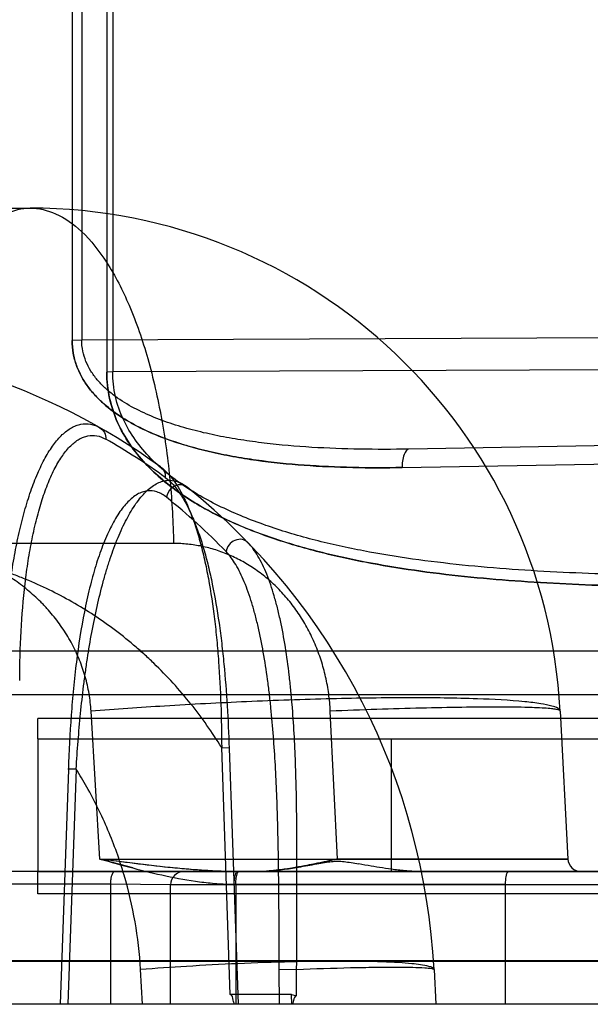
# Model space of a CAD drawing. Header units: millimetres. Extents: x 0 to 297, y 0 to 210.
# Tile 290 of 455: x 142.849 to 142.953, y 160.579 to 160.757. Entities that reach past the tile are written whole.
import ezdxf

# ---------------------------------------------------------------- set-up
doc = ezdxf.new("R2010")
doc.units = ezdxf.units.MM
doc.header["$LTSCALE"] = 16.335
doc.layers.add('INTFCLR_144815', color=7, linetype='CONTINUOUS')
doc.layers.add('INTFCLR_72935', color=7, linetype='CONTINUOUS')

msp = doc.modelspace()

# ---------------------------------------------------------------- linework, layer by layer
at = {"layer": 'INTFCLR_144815', "color": 9, "linetype": 'Continuous'}
for p, q in [((142.5215571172, 160.7232984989), (142.851190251, 160.7232984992)), ((142.8771444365, 160.6626480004), (142.4236901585, 160.6626480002)), ((142.4380802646, 160.6432286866), (143.2969475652, 160.643228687)), ((143.2944248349, 160.6352984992), (142.3920142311, 160.6352984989)), ((142.8638156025, 160.6055728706), (142.8622126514, 160.6323227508)), ((142.9067810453, 160.605572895), (142.9054847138, 160.632322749)), ((142.9470586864, 160.6323227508), (142.9484605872, 160.6055728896)), ((142.8873984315, 160.5810437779), (142.8858377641, 160.6257319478)), ((142.8858377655, 160.6257319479), (142.8873144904, 160.6256985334)), ((142.8858377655, 160.6257319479), (142.8873144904, 160.6256985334)), ((142.8871879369, 160.6256482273), (142.888809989, 160.5792984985)), ((142.858107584, 160.6217601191), (142.8566154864, 160.5792984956)), ((142.8595125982, 160.6218437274), (142.8579851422, 160.6218126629)), ((142.8595125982, 160.6218437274), (142.8579851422, 160.6218126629)), ((142.8595125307, 160.621843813), (142.8580147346, 160.5792984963)), ((142.8638154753, 160.6055728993), (142.9484605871, 160.6055728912)), ((142.948460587, 160.6055728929), (142.9067804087, 160.6055728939)), ((143.3992531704, 160.6032984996), (142.7539063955, 160.6032984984)), ((142.8657148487, 160.6010241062), (142.7527233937, 160.6010241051)), ((142.876579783, 160.6008985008), (142.8657148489, 160.6010241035)), ((142.876579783, 160.579298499), (142.876579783, 160.600898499)), ((143.276579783, 160.600898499), (142.876579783, 160.600898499)), ((142.8880433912, 160.6010241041), (142.937185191, 160.601024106)), ((142.8883979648, 160.600898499), (142.8883979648, 160.579298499)), ((142.9371912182, 160.5792985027), (142.9371851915, 160.601024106)), ((143.6050345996, 160.5870192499), (142.4377892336, 160.5870192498)), ((142.4597478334, 160.5872286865), (143.5853428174, 160.5872286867)), ((142.8715291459, 160.5792984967), (142.8711701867, 160.585578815)), ((142.8994025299, 160.5856233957), (142.8962564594, 160.5855370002)), ((142.8962748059, 160.5792984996), (142.8962564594, 160.5855370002)), ((142.8994015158, 160.5808510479), (142.8994025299, 160.5856233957)), ((142.9242506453, 160.58557882), (142.9245797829, 160.5792984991)), ((143.6043247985, 160.5792984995), (142.3433546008, 160.579298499))]:
    msp.add_line(p, q, dxfattribs=at)
at = {"layer": 'INTFCLR_144815', "color": 7, "linetype": 'Continuous'}
for p, q in [((142.8760841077, 160.6040675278), (142.8638154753, 160.6055728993)), ((142.8697528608, 160.6039566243), (142.8638154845, 160.6055728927)), ((142.9030519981, 160.6047053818), (142.899285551, 160.6040386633)), ((142.9049422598, 160.6050229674), (142.9037282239, 160.6048253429)), ((142.894183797, 160.6033978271), (142.8917182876, 160.603298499)), ((142.9371851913, 160.6010241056), (142.956579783, 160.6008984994))]:
    msp.add_line(p, q, dxfattribs=at)
at = {"layer": 'INTFCLR_144815', "color": 6, "linetype": 'Continuous'}
for p, q in [((142.8657148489, 160.6010241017), (142.8657061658, 160.5792985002)), ((142.8984595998, 160.5810437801), (142.8873984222, 160.5810437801)), ((142.8985489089, 160.5792985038), (142.8984574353, 160.5810439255)), ((142.8984574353, 160.5810439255), (142.8994016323, 160.5808510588))]:
    msp.add_line(p, q, dxfattribs=at)
at = {"layer": 'INTFCLR_144815', "color": 9, "linetype": 'Continuous'}
for centre, radius, start, end in [((142.851190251, 160.627298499), 0.096, 3.0000000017, 89.99999998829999), ((142.8044151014, 160.579298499), 0.12, 54.0898465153, 89.9999999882), ((142.8066081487, 160.5792671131), 0.1176870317, 54.0921552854, 60.32536048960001), ((142.8044151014, 160.579298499), 0.12, 3.0000000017, 51.204649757), ((142.8020987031, 160.5792568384), 0.1177128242, 44.1048238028, 51.2012413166), ((142.9508572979, 160.605698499), 0.0024, 182.9999999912, 269.9999999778), ((142.878979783, 160.600898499), 0.0024, 90.0000000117, 180.0000000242)]:
    msp.add_arc(centre, radius, start, end, dxfattribs=at)
for points, knots in [([(142.8267323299, 160.6626480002), (142.8268076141, 160.6664018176), (142.8272140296, 160.6739738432), (142.8286295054, 160.6851688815), (142.8308962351, 160.6958408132), (142.8339572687, 160.7053493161), (142.8376720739, 160.7131517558), (142.8418612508, 160.7188957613), (142.8463796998, 160.7224513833), (142.8497082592, 160.723298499), (142.8511902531, 160.723298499)], [0, 0, 0, 0, 0.1619392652, 0.3267610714, 0.4862354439, 0.6318347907, 0.756666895, 0.8574570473, 0.9360798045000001, 1, 1, 1, 1]), ([(142.8511902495, 160.723298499), (142.8527583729, 160.723298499), (142.8562489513, 160.7224705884), (142.8610527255, 160.718936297), (142.865514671, 160.7131868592), (142.8694673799, 160.7053751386), (142.8727213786, 160.695857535), (142.8751295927, 160.685178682), (142.8766329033, 160.6739785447), (142.8770645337, 160.6664024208), (142.8771444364, 160.6626480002)], [0, 0, 0, 0, 0.06681338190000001, 0.1476191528, 0.2494825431, 0.3743103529, 0.5190304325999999, 0.6770122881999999, 0.8399983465, 1, 1, 1, 1]), ([(142.8461733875, 160.6379748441), (142.8462694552, 160.6410518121), (142.8465870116, 160.6471320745), (142.8473187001, 160.653922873), (142.8479916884, 160.6583429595), (142.8484750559, 160.6611650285), (142.8491595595, 160.664555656), (142.8499782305, 160.6678318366), (142.8507116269, 160.6703221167), (142.8514643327, 160.6726172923), (142.8524719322, 160.6752474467), (142.8536332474, 160.6776605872), (142.8546338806, 160.6793623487), (142.8556100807, 160.6808024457), (142.8568734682, 160.6822966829), (142.8583124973, 160.6834247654), (142.8594923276, 160.6839842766), (142.8606388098, 160.6843127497), (142.8621621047, 160.6843148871), (142.8632891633, 160.6838653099), (142.8638197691, 160.6835629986)], [0, 0, 0, 0, 0.1713632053, 0.338783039, 0.3799140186, 0.4202322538, 0.4981534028, 0.5724033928, 0.6081224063, 0.6426414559, 0.7068426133, 0.7647695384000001, 0.7914649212, 0.8166657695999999, 0.8615645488, 0.8999034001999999, 0.9172998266, 0.9339572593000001, 0.9660062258, 1, 1, 1, 1]), ([(142.8638197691, 160.6835629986), (142.8641586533, 160.6833699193), (142.8647411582, 160.6827521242), (142.8648953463, 160.6819257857), (142.8648719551, 160.6815195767)], [0, 0, 0, 0, 0.4894256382, 1, 1, 1, 1]), ([(142.8493013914, 160.637891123), (142.849309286, 160.6408530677), (142.8494586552, 160.6466923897), (142.8499928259, 160.6532186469), (142.8505305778, 160.6574557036), (142.8509256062, 160.6601520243), (142.8514983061, 160.6633886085), (142.8522025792, 160.6665157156), (142.8528437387, 160.6688908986), (142.8535060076, 160.6710769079), (142.8544016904, 160.673580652), (142.8554468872, 160.6758795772), (142.8563545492, 160.6775008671), (142.8572436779, 160.6788703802), (142.8583990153, 160.6802926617), (142.8597279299, 160.681369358), (142.8608225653, 160.681904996), (142.8618900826, 160.6822208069), (142.8633174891, 160.6822276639), (142.8643731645, 160.6818038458), (142.8648719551, 160.6815195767)], [0, 0, 0, 0, 0.1737117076, 0.3424212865, 0.383736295, 0.4241862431, 0.5022338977, 0.5764440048, 0.6120879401, 0.6464984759, 0.7103855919, 0.7679017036, 0.7943548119, 0.8192870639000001, 0.8636132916, 0.9013319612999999, 0.9184236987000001, 0.9347849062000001, 0.9663298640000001, 1, 1, 1, 1]), ([(142.874797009, 160.6764910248), (142.8750806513, 160.6762856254), (142.8755500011, 160.6756940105), (142.8756579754, 160.6749532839), (142.8756296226, 160.6745890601)], [0, 0, 0, 0, 0.4894322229, 1, 1, 1, 1]), ([(142.8747970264, 160.6764909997), (142.8758834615, 160.6757042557), (142.8773002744, 160.6739944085), (142.8788413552, 160.6713384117), (142.879977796, 160.6688512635), (142.8810118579, 160.6660552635), (142.8819378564, 160.6629922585), (142.8827551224, 160.6597116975), (142.883710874, 160.6550336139), (142.8843360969, 160.6507975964), (142.8847635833, 160.6470787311), (142.8850197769, 160.6445274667), (142.8856110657, 160.6374242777), (142.8858059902, 160.6309329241), (142.8858377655, 160.6257319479)], [0, 0, 0, 0, 0.075869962, 0.1222596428, 0.1739969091, 0.2301855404, 0.2908011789, 0.3548824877, 0.4213458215, 0.5607999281, 0.5968720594, 0.6330766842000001, 0.7058220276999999, 1, 1, 1, 1]), ([(142.8595125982, 160.6218437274), (142.8597309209, 160.625197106), (142.8601041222, 160.630218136), (142.8607537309, 160.6360502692), (142.8611907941, 160.6393575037), (142.8618822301, 160.6441747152), (142.8628812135, 160.6496517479), (142.8641876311, 160.6549695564), (142.8650108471, 160.6578400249), (142.8658581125, 160.6605162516), (142.8667899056, 160.6630524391), (142.8678246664, 160.6654224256), (142.8688529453, 160.6675027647), (142.8699609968, 160.66937982), (142.8711838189, 160.6709933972), (142.8723405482, 160.6722609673), (142.8735876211, 160.6732593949), (142.8749184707, 160.673854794), (142.8761940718, 160.674149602), (142.8778932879, 160.673963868), (142.879058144, 160.673260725), (142.8795999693, 160.6728251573)], [0, 0, 0, 0, 0.165801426, 0.248345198, 0.2894928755, 0.3303892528, 0.4884610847, 0.5638961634, 0.6004757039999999, 0.6357755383, 0.702387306, 0.7336597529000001, 0.76332137, 0.8168682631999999, 0.8408758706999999, 0.8630642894, 0.9015267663, 0.9185145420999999, 0.9346191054, 0.9657001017, 1, 1, 1, 1]), ([(142.8756296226, 160.6745890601), (142.876667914, 160.6738380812), (142.8780284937, 160.6722096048), (142.8795214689, 160.6696776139), (142.880636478, 160.6673037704), (142.8816635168, 160.6646321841), (142.8825971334, 160.6617019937), (142.8834339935, 160.6585587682), (142.8844372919, 160.6540665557), (142.8851270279, 160.6499924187), (142.8856152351, 160.6464087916), (142.885921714, 160.6439439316), (142.8866560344, 160.6370397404), (142.8870078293, 160.6307208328), (142.8871879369, 160.6256482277)], [0, 0, 0, 0, 0.0749807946, 0.1209659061, 0.1723069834, 0.2281148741, 0.2883794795, 0.3521586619, 0.4183866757, 0.5576585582, 0.5937574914, 0.630019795, 0.7029937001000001, 1, 1, 1, 1]), ([(142.8758560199, 160.6709965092), (142.8753435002, 160.6714084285), (142.8742485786, 160.6720736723), (142.8726492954, 160.6722485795), (142.871457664, 160.6719627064), (142.8702203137, 160.6713896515), (142.8690697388, 160.6704319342), (142.8680100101, 160.6692197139), (142.8668923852, 160.6676737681), (142.8658872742, 160.6658780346), (142.864964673, 160.6638869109), (142.8640369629, 160.6616158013), (142.8632131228, 160.659184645), (142.862470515, 160.6566192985), (142.8617554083, 160.6538612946), (142.8606349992, 160.6487376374), (142.8598198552, 160.6434596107), (142.8592741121, 160.6388121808), (142.8589430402, 160.6356047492), (142.8584678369, 160.629923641), (142.8582247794, 160.6250330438), (142.8581075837, 160.6217601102)], [0, 0, 0, 0, 0.0339204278, 0.0643793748, 0.080104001, 0.0966975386, 0.134336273, 0.1561262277, 0.1797539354, 0.2325974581, 0.2619551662, 0.2929472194, 0.359110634, 0.3942479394, 0.4307106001, 0.5060728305, 0.6647160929, 0.7059315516, 0.7474731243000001, 0.8310504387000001, 1, 1, 1, 1]), ([(142.879599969, 160.6728251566), (142.8791614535, 160.6731776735), (142.8780135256, 160.6734315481), (142.876493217, 160.6726500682), (142.875927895, 160.67160442), (142.8758560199, 160.6709965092)], [0, 0, 0, 0, 0.3433229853, 0.6264691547, 1, 1, 1, 1]), ([(142.8905881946, 160.6628101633), (142.890333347, 160.6630731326), (142.8895523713, 160.6634925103), (142.8877762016, 160.6633021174), (142.8867499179, 160.662037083), (142.8866244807, 160.6611818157)], [0, 0, 0, 0, 0.2160015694, 0.4901228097, 1, 1, 1, 1]), ([(142.8858377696, 160.6257319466), (142.8841466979, 160.6284617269), (142.8803726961, 160.6338176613), (142.8754030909, 160.6392761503), (142.8717741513, 160.6426639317), (142.8693293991, 160.6448024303), (142.8649700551, 160.6482603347), (142.8583815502, 160.6525296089), (142.8520594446, 160.6555540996), (142.847756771, 160.6571975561), (142.8449049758, 160.6581830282), (142.8399272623, 160.6596393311), (142.8327172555, 160.6610239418), (142.8268841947, 160.6613909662), (142.8239887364, 160.6613919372)], [0, 0, 0, 0, 0.129235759, 0.2629815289, 0.2961897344, 0.3290178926, 0.3936799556, 0.5199915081, 0.6440812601, 0.6748668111, 0.7053420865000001, 0.7654923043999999, 0.883469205, 1, 1, 1, 1]), ([(142.8622126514, 160.6323227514), (142.8621495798, 160.6333770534), (142.8619082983, 160.63547319), (142.8612075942, 160.6385586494), (142.8604378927, 160.6408033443), (142.8598264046, 160.6422662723), (142.8593910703, 160.6432357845), (142.8585644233, 160.6448956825), (142.8572032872, 160.6471715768), (142.8556186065, 160.6493024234), (142.8543993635, 160.650712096), (142.8536687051, 160.6514963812), (142.8525462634, 160.6526456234), (142.850761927, 160.654266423), (142.848186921, 160.6561987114), (142.8461275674, 160.6574722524), (142.8447040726, 160.6582448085), (142.8437420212, 160.6587404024), (142.8420366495, 160.6595491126), (142.8395288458, 160.6605433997), (142.8369434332, 160.6613214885), (142.8348343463, 160.6618141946), (142.8326976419, 160.662219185), (142.8299958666, 160.6625579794), (142.8278200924, 160.6626477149), (142.8267323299, 160.6626480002)], [0, 0, 0, 0, 0.06168284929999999, 0.1229316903, 0.1844574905, 0.1999709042, 0.2155278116, 0.2465165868, 0.3082226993, 0.3701183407, 0.4013337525, 0.4170322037, 0.4327121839, 0.4951478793, 0.5575695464, 0.6204875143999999, 0.6363381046, 0.652154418, 0.6836842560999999, 0.7465335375, 0.8094980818, 0.8411683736, 0.8729913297, 0.9364730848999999, 1, 1, 1, 1]), ([(142.9054847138, 160.6323227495), (142.9054336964, 160.6333710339), (142.9052422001, 160.6354541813), (142.9046840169, 160.6385334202), (142.9039992, 160.6410405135), (142.9033208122, 160.6429961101), (142.9025652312, 160.6448952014), (142.9014768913, 160.6471740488), (142.9001939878, 160.6493297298), (142.8990627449, 160.6509620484), (142.8978769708, 160.6525112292), (142.8962880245, 160.6543107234), (142.8945530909, 160.6559345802), (142.8930938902, 160.6571124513), (142.891605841, 160.6581980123), (142.8896801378, 160.6593966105), (142.8872726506, 160.6605812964), (142.8852009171, 160.661353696), (142.8835181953, 160.6618385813), (142.8818338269, 160.6622323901), (142.879710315, 160.66256056), (142.8779978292, 160.6626479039), (142.8771444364, 160.6626480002)], [0, 0, 0, 0, 0.06880844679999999, 0.1369428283, 0.2049288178, 0.2389549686, 0.2726099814, 0.3388903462, 0.4042856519, 0.4368291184, 0.4690530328, 0.5321486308, 0.5939710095, 0.6245924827, 0.6550504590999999, 0.7146904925, 0.7730379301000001, 0.8306860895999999, 0.8593800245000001, 0.8878057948, 0.9440502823, 1, 1, 1, 1]), ([(142.8994025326, 160.5856233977), (142.8994029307, 160.5891734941), (142.8994273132, 160.5962802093), (142.8994702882, 160.6069468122), (142.8993929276, 160.6176167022), (142.8990909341, 160.6264970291), (142.8986662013, 160.6326893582), (142.8983469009, 160.6362076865), (142.8979747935, 160.6396620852), (142.8974063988, 160.6438500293), (142.896657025, 160.6479128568), (142.8959381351, 160.6509964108), (142.8951777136, 160.6538038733), (142.8943015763, 160.6564176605), (142.8932604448, 160.6587903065), (142.8922210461, 160.6607569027), (142.891293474, 160.6620824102), (142.8905881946, 160.6628101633)], [0, 0, 0, 0, 0.1353367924, 0.2709233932, 0.4066342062, 0.5420900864, 0.6095700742, 0.6432237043, 0.6767613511, 0.7420154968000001, 0.8042943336, 0.8341719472, 0.8626935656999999, 0.9151682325, 0.9390712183, 0.9613659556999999, 1, 1, 1, 1]), ([(142.8962564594, 160.5855370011), (142.8962457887, 160.5890792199), (142.8962193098, 160.5961557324), (142.8961148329, 160.6067487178), (142.895846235, 160.6172848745), (142.8953785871, 160.626008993), (142.8948463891, 160.6320648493), (142.8944687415, 160.6354915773), (142.8940457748, 160.6388464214), (142.8934206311, 160.6429050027), (142.8926305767, 160.6468362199), (142.8918916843, 160.6498147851), (142.8911187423, 160.6525207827), (142.8902414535, 160.6550367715), (142.8892156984, 160.6573195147), (142.8882010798, 160.6592083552), (142.8873041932, 160.6604821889), (142.8866244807, 160.6611818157)], [0, 0, 0, 0, 0.137636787, 0.2749664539, 0.4116124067, 0.547138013, 0.6143514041, 0.6477962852, 0.6810876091, 0.7457342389, 0.8073124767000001, 0.8368161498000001, 0.8649530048, 0.9166526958, 0.9401738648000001, 0.9620983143, 1, 1, 1, 1]), ([(142.9470586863, 160.632322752), (142.947048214, 160.6325225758), (142.9465005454, 160.6329811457), (142.9453121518, 160.6333219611), (142.9432745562, 160.6337400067), (142.9388038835, 160.6342467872), (142.9309641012, 160.6346532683), (142.9193058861, 160.6347916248), (142.9053865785, 160.6345892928), (142.8905173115, 160.6340699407), (142.8760172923, 160.6333105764), (142.8666399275, 160.6326663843), (142.8622126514, 160.6323227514)], [0, 0, 0, 0, 0.007037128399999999, 0.0213322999, 0.0450758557, 0.07921056, 0.1799987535, 0.3205925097, 0.4893873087, 0.6694521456, 0.8438315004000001, 1, 1, 1, 1]), ([(142.9470586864, 160.6323227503), (142.94705458, 160.6324011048), (142.9467667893, 160.6325471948), (142.9462709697, 160.6326472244), (142.9453635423, 160.632774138), (142.9434709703, 160.6329167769), (142.9401648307, 160.6330282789), (142.9351885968, 160.6330631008), (142.9289619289, 160.6330066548), (142.921732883, 160.6328588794), (142.9137925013, 160.6326288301), (142.9082971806, 160.6324317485), (142.9054847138, 160.6323227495)], [0, 0, 0, 0, 0.0056473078, 0.0185231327, 0.0397600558, 0.0697144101, 0.1562015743, 0.2769573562, 0.4282722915, 0.60421883, 0.7974205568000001, 1, 1, 1, 1]), ([(142.8711701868, 160.5855788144), (142.8710047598, 160.5884767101), (142.8703379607, 160.5942356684), (142.8683521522, 160.6026987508), (142.8659069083, 160.6095149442), (142.8634986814, 160.614779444), (142.8615625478, 160.6184549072), (142.8601818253, 160.6207770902), (142.8595128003, 160.6218434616)], [0, 0, 0, 0, 0.2262805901, 0.4507440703, 0.6763183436, 0.7894761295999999, 0.9018619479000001, 1, 1, 1, 1]), ([(142.8664851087, 160.6032984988), (142.866301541, 160.6032984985), (142.8659121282, 160.6027395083), (142.8657794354, 160.6019671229), (142.8657196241, 160.6013076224), (142.8657148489, 160.6010241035)], [0, 0, 0, 0, 0.2202614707, 0.6597595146, 1, 1, 1, 1]), ([(142.8887320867, 160.6032984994), (142.8885590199, 160.6032984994), (142.8882157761, 160.6027122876), (142.8881014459, 160.6019684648), (142.888047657, 160.6013074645), (142.8880433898, 160.6010241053)], [0, 0, 0, 0, 0.2110360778, 0.6544351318, 1, 1, 1, 1]), ([(142.8883979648, 160.600898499), (142.8883979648, 160.6011459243), (142.8884211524, 160.6017374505), (142.8885389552, 160.6024638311), (142.8887481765, 160.603298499), (142.8890252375, 160.603298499)], [0, 0, 0, 0, 0.2921137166, 0.6728979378, 1, 1, 1, 1]), ([(142.9371851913, 160.6010241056), (142.937188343, 160.6013071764), (142.9372251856, 160.6019748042), (142.9373185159, 160.602649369), (142.9375421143, 160.6032984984), (142.9376943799, 160.6032984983)], [0, 0, 0, 0, 0.3564785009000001, 0.8082598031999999, 1, 1, 1, 1]), ([(142.9242506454, 160.5855788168), (142.9242440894, 160.5857039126), (142.9239018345, 160.5859909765), (142.9225902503, 160.5863681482), (142.9204774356, 160.5866449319), (142.9176748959, 160.5868546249), (142.9147070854, 160.5869902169), (142.9112149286, 160.5870724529), (142.9057086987, 160.5871093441), (142.8981727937, 160.5869982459), (142.8888699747, 160.586673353), (142.8798015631, 160.586197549), (142.8739379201, 160.585794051), (142.8711701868, 160.5855788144)], [0, 0, 0, 0, 0.0070419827, 0.0213418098, 0.0791944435, 0.1242564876, 0.1800354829, 0.2459576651, 0.3206912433, 0.4895348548, 0.6696099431, 0.8439404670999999, 1, 1, 1, 1]), ([(142.8994025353, 160.5856233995), (142.9026562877, 160.5857452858), (142.9073845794, 160.5858981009), (142.9133822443, 160.5860127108), (142.9171244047, 160.5860433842), (142.9201285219, 160.5860138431), (142.9222535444, 160.5859438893), (142.9235487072, 160.5858255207), (142.924075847, 160.5857159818), (142.9242481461, 160.5856265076), (142.9242506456, 160.585578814)], [0, 0, 0, 0, 0.3920767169, 0.5697237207, 0.7221064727, 0.8432159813, 0.9300577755, 0.9812859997, 0.9942490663, 1, 1, 1, 1])]:
    msp.add_open_spline(points, degree=3, knots=knots, dxfattribs=at)
at = {"layer": 'INTFCLR_144815', "color": 7, "linetype": 'Continuous'}
for points, knots in [([(142.8887320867, 160.6032984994), (142.8877021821, 160.6032984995), (142.8856335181, 160.6033423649), (142.8814727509, 160.603560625), (142.8762564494, 160.6040203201), (142.8700211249, 160.6047463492), (142.8658775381, 160.605294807), (142.8638154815, 160.6055728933)], [0, 0, 0, 0, 0.123405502, 0.2478599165, 0.4991870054, 0.7506830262, 1, 1, 1, 1]), ([(142.8638154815, 160.6055728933), (142.8657905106, 160.6050202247), (142.8697490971, 160.6039244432), (142.8757462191, 160.6024644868), (142.8808229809, 160.6015448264), (142.8849357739, 160.6011103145), (142.8870063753, 160.6010241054), (142.8880433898, 160.6010241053)], [0, 0, 0, 0, 0.2488650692, 0.49838052, 0.7488015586, 0.8741640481, 1, 1, 1, 1]), ([(142.8941838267, 160.6033978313), (142.8950642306, 160.6034628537), (142.8969203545, 160.6036657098), (142.8998751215, 160.6041220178), (142.9019471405, 160.604502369), (142.9030519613, 160.6047054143)], [0, 0, 0, 0, 0.2953194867, 0.6242198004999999, 1, 1, 1, 1]), ([(142.9030519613, 160.6047054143), (142.9035188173, 160.6047927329), (142.9044072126, 160.6049453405), (142.9056736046, 160.6051336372), (142.9068544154, 160.6052035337), (142.9080318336, 160.6051202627), (142.9092941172, 160.6049298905), (142.9101821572, 160.6047770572), (142.9106511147, 160.6046906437)], [0, 0, 0, 0, 0.1858096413, 0.3526344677, 0.5007017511, 0.6474900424, 0.8134466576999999, 1, 1, 1, 1]), ([(142.8887320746, 160.603298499), (142.8877316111, 160.6032985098), (142.8856841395, 160.6033407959), (142.8826210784, 160.6034994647), (142.8794051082, 160.6037432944), (142.8772366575, 160.6039490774), (142.8760841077, 160.6040675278)], [0, 0, 0, 0, 0.2367712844, 0.4845364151, 0.7257990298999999, 1, 1, 1, 1]), ([(142.899285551, 160.6040386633), (142.8983474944, 160.6038836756), (142.8965810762, 160.6036220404), (142.8940563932, 160.6033632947), (142.8924700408, 160.6032993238), (142.8917182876, 160.6032984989)], [0, 0, 0, 0, 0.374779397, 0.7036711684, 1, 1, 1, 1])]:
    msp.add_open_spline(points, degree=3, knots=knots, dxfattribs=at)
at = {"layer": 'INTFCLR_144815', "color": 6, "linetype": 'Continuous'}
for points, knots in [([(142.9067810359, 160.6055728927), (142.9065320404, 160.6055212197), (142.9060102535, 160.605401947), (142.905207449, 160.6052285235), (142.9043333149, 160.6050395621), (142.9034157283, 160.6048457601), (142.9025214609, 160.6046617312), (142.9016483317, 160.6044874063), (142.9007432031, 160.6043141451), (142.8996826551, 160.6041199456), (142.8984273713, 160.6039077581), (142.8972364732, 160.6037306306), (142.8961426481, 160.6035898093), (142.8951958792, 160.6034832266), (142.8945320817, 160.6034254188), (142.894183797, 160.6033978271)], [0, 0, 0, 0, 0.0596293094, 0.1254955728, 0.1925880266, 0.2693330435, 0.3454001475, 0.4066718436, 0.4781065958, 0.5614891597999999, 0.6594831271, 0.7766131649, 0.8437774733, 0.9180771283, 1, 1, 1, 1]), ([(142.9221076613, 160.6032984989), (142.9212818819, 160.6032985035), (142.9196192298, 160.6033697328), (142.9172198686, 160.6036166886), (142.9149651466, 160.6039379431), (142.9128064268, 160.6043003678), (142.9113898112, 160.6045587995), (142.9106531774, 160.6046904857)], [0, 0, 0, 0, 0.2144205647, 0.4316559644, 0.6260956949, 0.8056945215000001, 1, 1, 1, 1]), ([(142.8881141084, 160.579298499), (142.888063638, 160.5795454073), (142.8879033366, 160.580072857), (142.8877804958, 160.5810437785), (142.8873984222, 160.5810437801)], [0, 0, 0, 0, 0.3974434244, 1, 1, 1, 1]), ([(142.8994016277, 160.5808510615), (142.8991678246, 160.5809460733), (142.8988147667, 160.5800649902), (142.8987087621, 160.5796279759), (142.8986319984, 160.579298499)], [0, 0, 0, 0, 0.4272606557, 1, 1, 1, 1])]:
    msp.add_open_spline(points, degree=3, knots=knots, dxfattribs=at)
at = {"layer": 'INTFCLR_72935', "color": 9, "linetype": 'Continuous'}
for p, q in [((142.8587908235, 160.8797397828), (142.8587908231, 160.699337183)), ((142.8605212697, 160.8800211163), (142.8605212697, 160.699440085)), ((142.8661233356, 160.8642854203), (142.8661233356, 160.6936845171)), ((142.8650614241, 160.8641086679), (142.8650614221, 160.6936198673)), ((142.8605212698, 160.699440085), (142.8587908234, 160.699337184)), ((143.052579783, 160.7002472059), (142.8605212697, 160.699440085)), ((142.8661233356, 160.6936845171), (142.8650614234, 160.6936198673)), ((143.076579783, 160.694568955), (142.8661233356, 160.6936845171)), ((143.0526148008, 160.6820260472), (142.9196939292, 160.6797059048)), ((142.9184566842, 160.6763767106), (143.0564130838, 160.6787847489)), ((143.0567437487, 160.6310033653), (142.8525797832, 160.6310033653)), ((142.852579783, 160.627298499), (142.852579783, 160.603298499)), ((142.852579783, 160.6272984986), (143.076579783, 160.627298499)), ((142.9165797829, 160.603298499), (142.9165797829, 160.627298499))]:
    msp.add_line(p, q, dxfattribs=at)
at = {"layer": 'INTFCLR_72935', "color": 6, "linetype": 'Continuous'}
for p, q in [((142.852579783, 160.627298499), (142.852579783, 160.6310033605)), ((142.852579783, 160.5992935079), (142.852579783, 160.603298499)), ((142.852579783, 160.6032984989), (142.972579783, 160.603298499)), ((142.9547042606, 160.5992657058), (142.8525797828, 160.5992657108))]:
    msp.add_line(p, q, dxfattribs=at)
at = {"layer": 'INTFCLR_72935', "color": 9, "linetype": 'Continuous'}
for points, knots in [([(142.9184566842, 160.6763767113), (142.9154863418, 160.6763248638), (142.9095798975, 160.6763254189), (142.9007787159, 160.6767170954), (142.8935313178, 160.6774530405), (142.8878193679, 160.6783630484), (142.8835988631, 160.6792301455), (142.8794524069, 160.6803140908), (142.8754141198, 160.6816521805), (142.8715265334, 160.683293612), (142.8678426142, 160.6853068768), (142.8650086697, 160.6873826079), (142.8629743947, 160.6893452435), (142.8615919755, 160.6910010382), (142.8604155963, 160.6928383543), (142.8595059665, 160.6948560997), (142.8589226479, 160.6970424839), (142.8587908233, 160.6985640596), (142.8587908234, 160.699337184)], [0, 0, 0, 0, 0.1284520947, 0.2553055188, 0.3807867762, 0.4431700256, 0.5053303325, 0.5670120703, 0.6283767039, 0.6891231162, 0.7492263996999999, 0.809545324, 0.8403242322, 0.8712610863, 0.9025989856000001, 0.9343672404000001, 0.9665714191, 1, 1, 1, 1]), ([(142.8587908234, 160.699337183), (142.8587908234, 160.6985708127), (142.8589205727, 160.6970509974), (142.8595022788, 160.6948657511), (142.860411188, 160.6928470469), (142.861584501, 160.6910114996), (142.8629599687, 160.6893610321), (142.8649962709, 160.6873921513), (142.8672798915, 160.6857176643), (142.8697056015, 160.6842883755), (142.8722107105, 160.6830026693), (142.8767768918, 160.6810820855), (142.8822537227, 160.6795060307), (142.887852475, 160.6783563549), (142.8935562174, 160.6774506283), (142.9007925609, 160.6767161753), (142.9095850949, 160.676325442), (142.9154875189, 160.6763248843), (142.9184566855, 160.6763767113)], [0, 0, 0, 0, 0.0331378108, 0.0655593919, 0.0973294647, 0.1284790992, 0.1594735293, 0.1900151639, 0.2507778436, 0.2813171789, 0.3117224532, 0.3724637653, 0.4952203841, 0.5573338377, 0.6195776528, 0.7448574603, 0.8715938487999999, 1, 1, 1, 1]), ([(142.9196939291, 160.6797059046), (142.9167481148, 160.6796544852), (142.9108918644, 160.6796413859), (142.9021666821, 160.6799591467), (142.8949803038, 160.6805762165), (142.889314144, 160.6813521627), (142.8851301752, 160.6820890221), (142.8810212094, 160.6830186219), (142.877019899, 160.6841629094), (142.873171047, 160.6855728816), (142.869525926, 160.6872994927), (142.8667108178, 160.689091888), (142.8646802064, 160.6907890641), (142.8633106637, 160.6922183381), (142.8621414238, 160.6938035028), (142.8612368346, 160.6955500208), (142.860655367, 160.6974457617), (142.8605177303, 160.6987704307), (142.8605212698, 160.699440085)], [0, 0, 0, 0, 0.1318870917, 0.2620890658, 0.3907299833, 0.454556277, 0.5180481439, 0.5808447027, 0.6430567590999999, 0.7042210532, 0.7641282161, 0.8233082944, 0.8530060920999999, 0.8824152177, 0.9117097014, 0.9408879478, 0.9700230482, 1, 1, 1, 1]), ([(142.8650614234, 160.693619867), (142.8650614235, 160.6920333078), (142.8653965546, 160.6889112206), (142.8668659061, 160.6845012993), (142.8691019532, 160.6805540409), (142.8719196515, 160.6770742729), (142.8751390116, 160.6740504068), (142.8797996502, 160.6705576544), (142.8848920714, 160.6677215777), (142.890227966, 160.6653785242), (142.8957650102, 160.66329929), (142.9029236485, 160.6611706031), (142.9117293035, 160.6592140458), (142.9237128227, 160.6572329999), (142.9389655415, 160.6557087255), (142.9575031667, 160.6548695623), (142.9763118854, 160.6546817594), (142.9889378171, 160.6548291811), (142.9952941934, 160.6549401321)], [0, 0, 0, 0, 0.0325288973, 0.0637758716, 0.0946709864, 0.1250299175, 0.1552408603, 0.1849965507, 0.2442615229, 0.2741966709, 0.3044560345, 0.3654674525, 0.4271339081, 0.4892904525, 0.6144022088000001, 0.7411261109, 0.8696566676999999, 1, 1, 1, 1]), ([(142.9952941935, 160.6549401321), (142.9889277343, 160.6548290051), (142.9762851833, 160.6546814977), (142.9574640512, 160.654870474), (142.9389409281, 160.6557108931), (142.9237238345, 160.6572327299), (142.9132529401, 160.6589616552), (142.907352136, 160.6601868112), (142.9015394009, 160.6615838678), (142.8944336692, 160.6636930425), (142.8875799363, 160.6664380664), (142.8823637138, 160.6691291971), (142.8786227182, 160.6714363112), (142.8751088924, 160.6740759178), (142.871894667, 160.6771018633), (142.869092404, 160.6805690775), (142.8668561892, 160.6845224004), (142.8653936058, 160.6889243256), (142.8650614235, 160.692046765), (142.8650614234, 160.6936198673)], [0, 0, 0, 0, 0.1305463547, 0.2592070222, 0.3858417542, 0.5106038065, 0.5724656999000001, 0.6033336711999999, 0.6341455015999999, 0.6950163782, 0.7551473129, 0.7851760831, 0.8152636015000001, 0.845153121, 0.8751298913, 0.9055464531, 0.9362128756, 0.9677479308, 1, 1, 1, 1]), ([(142.9956764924, 160.6570285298), (142.9893432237, 160.6569179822), (142.9767666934, 160.6567679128), (142.9580446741, 160.6569317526), (142.9396205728, 160.6577147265), (142.9244847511, 160.6591479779), (142.9140655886, 160.6607809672), (142.908195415, 160.6619438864), (142.9024149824, 160.6632617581), (142.895353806, 160.6652619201), (142.8885330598, 160.6678607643), (142.8833414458, 160.6704186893), (142.8796197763, 160.6726044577), (142.8761269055, 160.6751105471), (142.8729293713, 160.6779801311), (142.870142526, 160.6812716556), (142.8679131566, 160.6850258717), (142.8664573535, 160.6892132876), (142.8661195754, 160.6921888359), (142.8661233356, 160.6936845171)], [0, 0, 0, 0, 0.131506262, 0.2611124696, 0.3886584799, 0.5142668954, 0.576498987, 0.6075267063, 0.6384914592, 0.6995710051, 0.7597533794, 0.7897104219, 0.8196426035, 0.8492589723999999, 0.8788163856, 0.9086214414, 0.9384625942, 0.9689477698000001, 1, 1, 1, 1]), ([(142.9196939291, 160.6797059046), (142.9192734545, 160.6796985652), (142.9185724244, 160.6782641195), (142.9184890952, 160.6771803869), (142.9184566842, 160.6763767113)], [0, 0, 0, 0, 0.3433340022, 1, 1, 1, 1])]:
    msp.add_open_spline(points, degree=3, knots=knots, dxfattribs=at)

doc.saveas('drawing.dxf')
